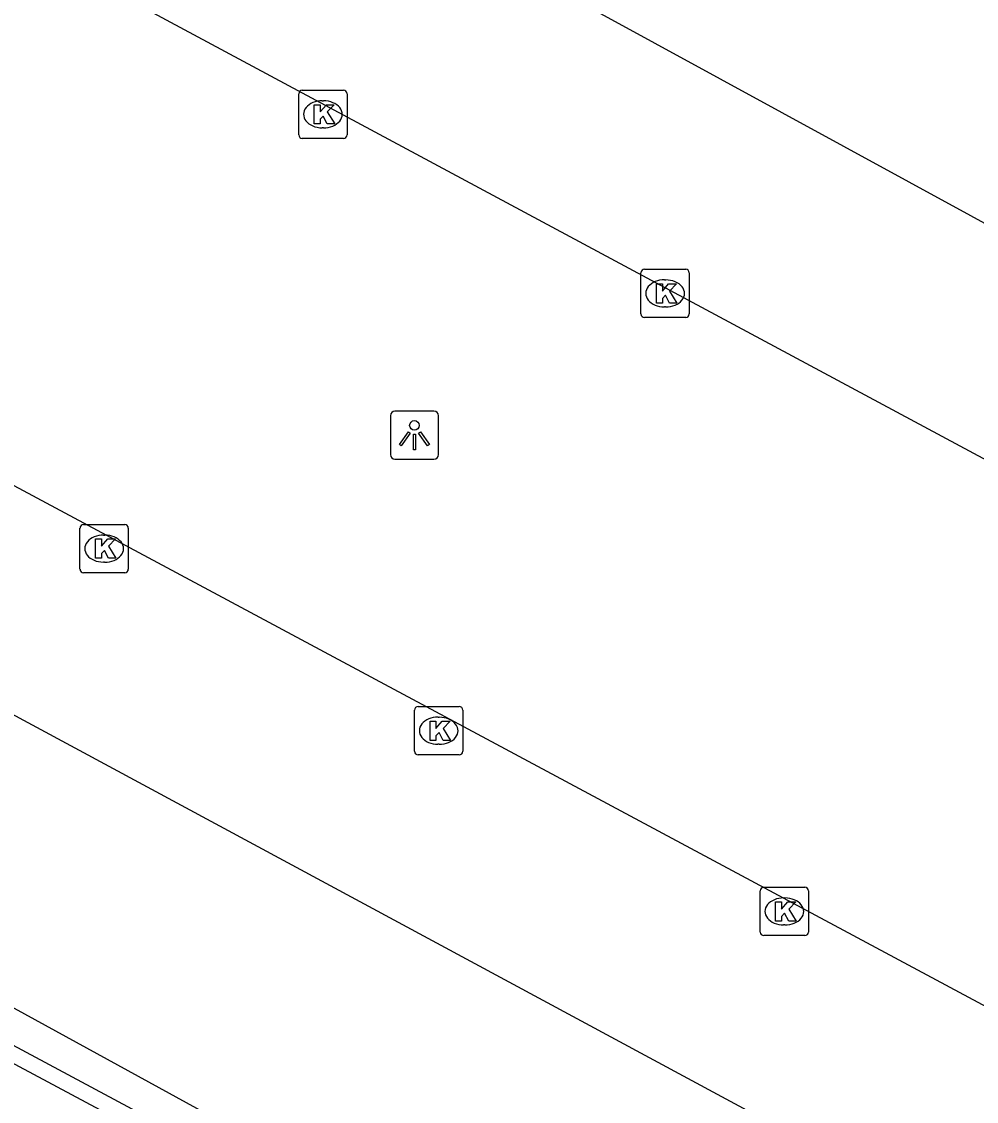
# Model space of a CAD drawing. Extents: x 159489 to 160304, y 383826 to 384530.
# Drawn here: x 160057.7 to 160077.48, y 383879.92 to 383902.28 of the extents above; entities that cross this region are included whole.
import ezdxf

# ---------------------------------------------------------------- set-up
doc = ezdxf.new("R2010")
doc.units = 0
for name, color, linetype in [('IMGEO_Haag', 7, 'Continuous'), ('IMGEO_Kolk', 7, 'Continuous'), ('IMGEO_Lichtpunt', 7, 'Continuous'), ('IMGEO_Parkeervlak_open', 7, 'Continuous'), ('IMGEO_Rijbaan_lokaal_open', 7, 'Continuous'), ('IMGEO_Voetpad_open', 7, 'Continuous')]:
    doc.layers.add(name, color=color, linetype=linetype)

msp = doc.modelspace()

# ---------------------------------------------------------------- linework, layer by layer
at = {"layer": 'IMGEO_Haag'}
msp.add_lwpolyline([(160107.853, 383854.104), (160100.788, 383857.884), (160034.924, 383893.192)], dxfattribs=at)
at = {"layer": 'IMGEO_Kolk'}
for p, q in [((160063.439, 383899.936), (160063.439, 383900.788)), ((160063.514, 383900.862), (160064.366, 383900.862)), ((160064.44, 383900.788), (160064.44, 383899.936)), ((160063.927, 383900.642), (160063.952, 383900.642)), ((160063.95, 383900.082), (160063.925, 383900.082)), ((160064.366, 383899.862), (160063.514, 383899.862)), ((160070.529, 383896.227), (160070.529, 383897.079)), ((160070.604, 383897.153), (160071.456, 383897.153)), ((160071.53, 383897.079), (160071.53, 383896.227)), ((160071.017, 383896.933), (160071.042, 383896.933)), ((160071.04, 383896.373), (160071.015, 383896.373)), ((160071.456, 383896.153), (160070.604, 383896.153)), ((160058.983, 383891.866), (160059.835, 383891.866)), ((160058.908, 383890.94), (160058.908, 383891.792)), ((160059.396, 383891.646), (160059.421, 383891.646)), ((160059.909, 383891.792), (160059.909, 383890.94)), ((160059.419, 383891.086), (160059.394, 383891.086)), ((160059.835, 383890.866), (160058.983, 383890.866)), ((160065.838, 383887.168), (160065.838, 383888.02)), ((160065.913, 383888.094), (160066.765, 383888.094)), ((160066.839, 383888.02), (160066.839, 383887.168)), ((160066.326, 383887.874), (160066.351, 383887.874)), ((160066.349, 383887.314), (160066.324, 383887.314)), ((160066.765, 383887.094), (160065.913, 383887.094)), ((160072.998, 383883.424), (160072.998, 383884.276)), ((160073.073, 383884.35), (160073.925, 383884.35)), ((160073.999, 383884.276), (160073.999, 383883.424)), ((160073.486, 383884.13), (160073.511, 383884.13)), ((160073.509, 383883.57), (160073.484, 383883.57)), ((160073.925, 383883.35), (160073.073, 383883.35))]:
    msp.add_line(p, q, dxfattribs=at)
for points in [[(160063.439, 383899.936), (160063.439, 383900.788)], [(160063.514, 383900.862), (160064.366, 383900.862)], [(160064.44, 383900.788), (160064.44, 383899.936)], [(160063.76, 383900.562), (160063.883, 383900.562), (160063.883, 383900.411), (160064.013, 383900.562), (160064.177, 383900.562), (160064.031, 383900.411), (160064.184, 383900.162), (160064.032, 383900.162), (160063.947, 383900.326), (160063.883, 383900.259), (160063.883, 383900.162), (160063.76, 383900.162), (160063.76, 383900.562)], [(160064.366, 383899.862), (160063.514, 383899.862)], [(160070.529, 383896.227), (160070.529, 383897.079)], [(160070.604, 383897.153), (160071.456, 383897.153)], [(160071.53, 383897.079), (160071.53, 383896.227)], [(160070.85, 383896.853), (160070.973, 383896.853), (160070.973, 383896.702), (160071.103, 383896.853), (160071.267, 383896.853), (160071.121, 383896.702), (160071.274, 383896.453), (160071.122, 383896.453), (160071.037, 383896.617), (160070.973, 383896.55), (160070.973, 383896.453), (160070.85, 383896.453), (160070.85, 383896.853)], [(160071.456, 383896.153), (160070.604, 383896.153)], [(160058.983, 383891.866), (160059.835, 383891.866)], [(160058.908, 383890.94), (160058.908, 383891.792)], [(160059.909, 383891.792), (160059.909, 383890.94)], [(160059.229, 383891.566), (160059.352, 383891.566), (160059.352, 383891.415), (160059.482, 383891.566), (160059.646, 383891.566), (160059.5, 383891.415), (160059.653, 383891.166), (160059.501, 383891.166), (160059.416, 383891.33), (160059.352, 383891.263), (160059.352, 383891.166), (160059.229, 383891.166), (160059.229, 383891.566)], [(160059.835, 383890.866), (160058.983, 383890.866)], [(160065.838, 383887.168), (160065.838, 383888.02)], [(160065.913, 383888.094), (160066.765, 383888.094)], [(160066.839, 383888.02), (160066.839, 383887.168)], [(160066.159, 383887.794), (160066.282, 383887.794), (160066.282, 383887.643), (160066.412, 383887.794), (160066.576, 383887.794), (160066.43, 383887.643), (160066.583, 383887.394), (160066.431, 383887.394), (160066.346, 383887.558), (160066.282, 383887.491), (160066.282, 383887.394), (160066.159, 383887.394), (160066.159, 383887.794)], [(160066.765, 383887.094), (160065.913, 383887.094)], [(160072.998, 383883.424), (160072.998, 383884.276)], [(160073.073, 383884.35), (160073.925, 383884.35)], [(160073.999, 383884.276), (160073.999, 383883.424)], [(160073.319, 383884.05), (160073.442, 383884.05), (160073.442, 383883.899), (160073.572, 383884.05), (160073.736, 383884.05), (160073.59, 383883.899), (160073.743, 383883.65), (160073.591, 383883.65), (160073.506, 383883.814), (160073.442, 383883.747), (160073.442, 383883.65), (160073.319, 383883.65), (160073.319, 383884.05)], [(160073.925, 383883.35), (160073.073, 383883.35)]]:
    msp.add_lwpolyline(points, dxfattribs=at)
for centre, start, end in [((160063.516, 383900.786), 91.552, 178.448), ((160063.516, 383900.786), 91.552, 178.448), ((160064.364, 383900.786), 1.552, 88.448), ((160064.364, 383900.786), 1.552, 88.448), ((160063.516, 383899.938), 181.552, 268.448), ((160063.516, 383899.938), 181.552, 268.448), ((160064.364, 383899.938), 271.552, 358.448), ((160064.364, 383899.938), 271.552, 358.448), ((160070.606, 383897.077), 91.552, 178.448), ((160070.606, 383897.077), 91.552, 178.448), ((160071.454, 383897.077), 1.552, 88.448), ((160071.454, 383897.077), 1.552, 88.448), ((160070.606, 383896.229), 181.552, 268.448), ((160070.606, 383896.229), 181.552, 268.448), ((160071.454, 383896.229), 271.552, 358.448), ((160071.454, 383896.229), 271.552, 358.448), ((160058.985, 383891.79), 91.552, 178.448), ((160058.985, 383891.79), 91.552, 178.448), ((160059.833, 383891.79), 1.552, 88.448), ((160059.833, 383891.79), 1.552, 88.448), ((160058.985, 383890.942), 181.552, 268.448), ((160058.985, 383890.942), 181.552, 268.448), ((160059.833, 383890.942), 271.552, 358.448), ((160059.833, 383890.942), 271.552, 358.448), ((160065.915, 383888.018), 91.552, 178.448), ((160065.915, 383888.018), 91.552, 178.448), ((160066.763, 383888.018), 1.552, 88.448), ((160066.763, 383888.018), 1.552, 88.448), ((160065.915, 383887.17), 181.552, 268.448), ((160065.915, 383887.17), 181.552, 268.448), ((160066.763, 383887.17), 271.552, 358.448), ((160066.763, 383887.17), 271.552, 358.448), ((160073.075, 383884.274), 91.552, 178.448), ((160073.075, 383884.274), 91.552, 178.448), ((160073.923, 383884.274), 1.552, 88.448), ((160073.923, 383884.274), 1.552, 88.448), ((160073.075, 383883.426), 181.552, 268.448), ((160073.075, 383883.426), 181.552, 268.448), ((160073.923, 383883.426), 271.552, 358.448), ((160073.923, 383883.426), 271.552, 358.448)]:
    msp.add_arc(centre, 0.0765, start, end, dxfattribs=at)
for centre, major_axis, ratio, start_param, end_param in [((160063.926, 383900.362), (-0.387, 0.002), 0.722429, 4.712389, 7.853982), ((160063.951, 383900.362), (-0.39, 0.002), 0.717154, 1.570796, 4.712389), ((160071.016, 383896.653), (-0.387, 0.002), 0.722429, 4.712389, 7.853982), ((160071.041, 383896.653), (-0.39, 0.002), 0.717154, 1.570796, 4.712389), ((160059.395, 383891.366), (-0.387, 0.002), 0.722429, 4.712389, 7.853982), ((160059.42, 383891.366), (-0.39, 0.002), 0.717154, 1.570796, 4.712389), ((160066.325, 383887.594), (-0.387, 0.002), 0.722429, 4.712389, 7.853982), ((160066.35, 383887.594), (-0.39, 0.002), 0.717154, 1.570796, 4.712389), ((160073.485, 383883.85), (-0.387, 0.002), 0.722429, 4.712389, 7.853982), ((160073.51, 383883.85), (-0.39, 0.002), 0.717154, 1.570796, 4.712389)]:
    msp.add_ellipse(centre, major_axis=major_axis, ratio=ratio, start_param=start_param, end_param=end_param, dxfattribs=at)
at = {"layer": 'IMGEO_Lichtpunt'}
for p, q in [((160065.338, 383894.12), (160065.338, 383893.313)), ((160065.338, 383894.12), (160065.338, 383893.313)), ((160066.24, 383894.215), (160065.432, 383894.215)), ((160066.24, 383894.215), (160065.432, 383894.215)), ((160066.334, 383893.313), (160066.334, 383894.12)), ((160066.334, 383893.313), (160066.334, 383894.12)), ((160065.432, 383893.219), (160066.24, 383893.219)), ((160065.432, 383893.219), (160066.24, 383893.219))]:
    msp.add_line(p, q, dxfattribs=at)
for points in [[(160065.712, 383893.784), (160065.751, 383893.756), (160065.563, 383893.494), (160065.525, 383893.521), (160065.712, 383893.784)], [(160065.814, 383893.736), (160065.861, 383893.736), (160065.861, 383893.414), (160065.814, 383893.414), (160065.814, 383893.736)], [(160065.924, 383893.756), (160065.962, 383893.783), (160066.149, 383893.521), (160066.11, 383893.493), (160065.924, 383893.756)]]:
    msp.add_lwpolyline(points, dxfattribs=at)
msp.add_circle((160065.837, 383893.918), 0.0994, dxfattribs=at)
for centre, start, end in [((160065.432, 383894.12), 90, 180), ((160065.432, 383894.12), 90, 180), ((160066.24, 383894.12), 0, 90), ((160066.24, 383894.12), 0, 90), ((160065.432, 383893.313), 180, 270), ((160065.432, 383893.313), 180, 270), ((160066.24, 383893.313), 270, 0), ((160066.24, 383893.313), 270, 360)]:
    msp.add_arc(centre, 0.0946, start, end, dxfattribs=at)
at = {"layer": 'IMGEO_Parkeervlak_open'}
msp.add_lwpolyline([(160107.566, 383854.914), (160103.186, 383857.288), (160090.695, 383863.956), (160065.961, 383877.226), (160045.434, 383888.48)], dxfattribs=at)
at = {"layer": 'IMGEO_Rijbaan_lokaal_open'}
for points in [[(160095.7, 383888.246), (160057.744, 383908.973)], [(160057.595, 383903.993), (160129.004, 383865.653)], [(160119.249, 383859.982), (160116.201, 383861.232), (160050.529, 383896.42), (160050.136, 383896.847)], [(160046.014, 383894.129), (160109.657, 383859.82)]]:
    msp.add_lwpolyline(points, dxfattribs=at)
at = {"layer": 'IMGEO_Voetpad_open'}
msp.add_lwpolyline([(160034.758, 383892.883), (160100.654, 383857.631), (160107.721, 383853.85)], dxfattribs=at)

doc.saveas('drawing.dxf')
